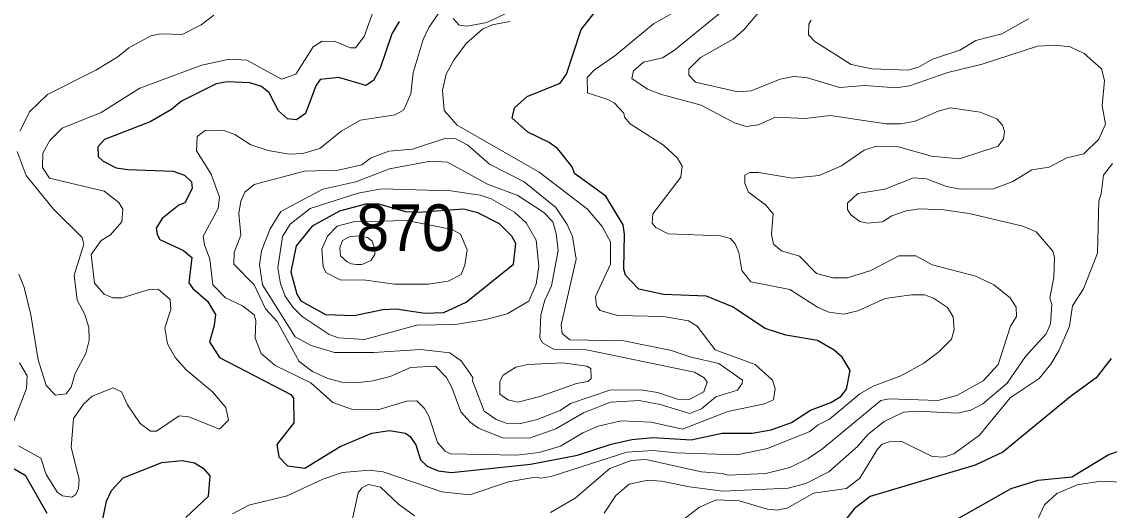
# Model space of a CAD drawing. Extents: x 763.2 to 816.8, y 7896.5 to 7952.7.
# Drawn here: x 781.792 to 785.528, y 7909.816 to 7911.495 of the extents above; entities that cross this region are included whole.
import ezdxf

# ---------------------------------------------------------------- set-up
doc = ezdxf.new("R2010")
doc.units = 0
doc.header["$LTSCALE"] = 0.064
doc.layers.add('1', color=7, linetype='Continuous', lineweight=25)
doc.layers.add('2', color=7, linetype='Continuous', lineweight=13)
doc.layers.add('21', color=7, linetype='Continuous')

msp = doc.modelspace()

# ---------------------------------------------------------------- linework, layer by layer
at = {"layer": '1'}
for points in [[(782.4294, 7910.5347), (782.4569, 7910.4896), (782.4528, 7910.4511), (782.4362, 7910.3949), (782.4712, 7910.3409), (782.7163, 7910.2138), (782.7248, 7910.2018), (782.7267, 7910.1167), (782.6678, 7910.0428), (782.6744, 7909.9999), (782.7048, 7909.9695), (782.7646, 7909.9616), (782.8855, 7910.0355), (782.994, 7910.0814), (783.0547, 7910.091), (783.1098, 7910.0815), (783.126, 7910.0696), (783.1455, 7910.0412), (783.161, 7909.9893), (783.1846, 7909.9676), (783.2226, 7909.9518), (783.2681, 7909.9467), (783.5389, 7909.9745), (783.7005, 7910.0055), (783.8166, 7910.044), (783.8872, 7910.0599), (783.9603, 7910.0664), (784.0914, 7910.0581), (784.1979, 7910.081), (784.3013, 7910.0813), (784.3657, 7910.0934), (784.4361, 7910.1175), (784.5015, 7910.16), (784.5716, 7910.1869), (784.6059, 7910.207), (784.6251, 7910.2325), (784.6378, 7910.297), (784.6102, 7910.3424), (784.5827, 7910.3663), (784.5255, 7910.3996), (784.4164, 7910.4183), (784.3458, 7910.4407), (784.2332, 7910.5155), (784.1444, 7910.5526), (783.996, 7910.5582), (783.9117, 7910.576), (783.8659, 7910.6243), (783.8595, 7910.6449), (783.8624, 7910.7657), (783.8576, 7910.7969), (783.7977, 7910.8962), (783.6908, 7910.9732), (783.6825, 7910.9962), (783.6335, 7911.0579), (783.6029, 7911.0804), (783.5299, 7911.1156), (783.4765, 7911.1636), (783.484, 7911.1991), (783.5275, 7911.2381), (783.6417, 7911.2841), (783.6626, 7911.3156), (783.7131, 7911.4683), (783.7585, 7911.5252)], [(783.0886, 7911.4962), (783.0631, 7911.4536), (783.0233, 7911.3353), (783.0001, 7911.2932), (782.9735, 7911.2763), (782.8814, 7911.3037), (782.817, 7911.2967), (782.8013, 7911.2748), (782.7666, 7911.1797), (782.7356, 7911.1578), (782.7041, 7911.1612), (782.6732, 7911.1886), (782.641, 7911.2514), (782.615, 7911.2726), (782.5757, 7911.2858), (782.4977, 7911.2892), (782.4592, 7911.2813), (782.3399, 7911.2222), (782.3062, 7911.194), (782.2332, 7911.1508), (782.0762, 7911.0903), (782.0534, 7911.0657), (782.0544, 7911.0318), (782.0713, 7911.0165), (782.1157, 7910.9936), (782.1558, 7910.9869), (782.312, 7910.9819), (782.3511, 7910.9677), (782.3751, 7910.9449), (782.3765, 7910.9222), (782.3515, 7910.8733), (782.331, 7910.865), (782.2735, 7910.819), (782.2536, 7910.7859), (782.2563, 7910.7638), (782.2661, 7910.7466)], [(782.2661, 7910.7466), (782.3473, 7910.7089), (782.3762, 7910.6847), (782.3655, 7910.5981), (782.3792, 7910.5787), (782.4294, 7910.5347)], [(785.5341, 7910.3385), (785.4824, 7910.2715), (785.3927, 7910.2061), (785.1622, 7910.0164), (785.0672, 7909.9712), (784.7057, 7909.8642), (784.651, 7909.8211), (784.5931, 7909.747)], [(785.2834, 7909.92), (785.3985, 7909.9317), (785.5235, 7910.0069), (785.5554, 7910.0183), (785.6483, 7910.0241), (785.8849, 7909.9746)], [(782.068, 7909.7749), (782.0827, 7909.8472), (782.0997, 7909.8846), (782.1399, 7909.9283), (782.2726, 7909.9808), (782.3427, 7909.9875), (782.3846, 7909.9794), (782.4152, 7909.9607), (782.4373, 7909.9349), (782.4322, 7909.8638), (782.355, 7909.7916)], [(781.7383, 7909.9751), (781.8035, 7909.9376), (781.8781, 7909.8068)], [(784.7976, 7909.6688), (785.1904, 7909.8913), (785.2834, 7909.92)]]:
    msp.add_lwpolyline(points, dxfattribs=at)
msp.add_lwpolyline([(783.4806, 7910.6626), (783.4893, 7910.7336), (783.475, 7910.7579), (783.4323, 7910.8004), (783.3588, 7910.8386), (783.3095, 7910.8517), (783.1546, 7910.8393), (783.1108, 7910.8425), (783.0187, 7910.8685), (782.9728, 7910.8683), (782.8832, 7910.8444), (782.7895, 7910.7927), (782.7338, 7910.7255), (782.7156, 7910.6358), (782.7365, 7910.5587), (782.7506, 7910.5362), (782.8347, 7910.4893), (782.9332, 7910.4856), (783.0319, 7910.5068), (783.0784, 7910.5084), (783.1765, 7910.4939), (783.2413, 7910.4957), (783.3186, 7910.5317)], close=True, dxfattribs=at)
at = {"layer": '2'}
for points in [[(783.2741, 7911.5068), (783.2946, 7911.484), (783.3219, 7911.4799), (783.3892, 7911.4929), (783.6369, 7911.6109), (783.8603, 7911.6901)], [(781.9309, 7911.129), (782.0644, 7911.1831), (782.1968, 7911.2664), (782.4108, 7911.3464), (782.5041, 7911.3664), (782.5651, 7911.3631), (782.684, 7911.2979), (782.7327, 7911.3149), (782.7925, 7911.4085), (782.8241, 7911.4286), (782.8682, 7911.4271), (782.9204, 7911.4055), (782.9382, 7911.4052), (782.9674, 7911.4446), (783.0163, 7911.5801)], [(783.2655, 7911.5862), (783.1902, 7911.4758), (783.1701, 7911.4342), (783.136, 7911.3198), (783.1278, 7911.247), (783.1047, 7911.1924), (783.0746, 7911.1757), (782.9553, 7911.1567), (782.8892, 7911.1192), (782.8154, 7911.0595), (782.7572, 7911.0428), (782.7103, 7911.0399), (782.6376, 7911.0528), (782.5784, 7911.0726), (782.5237, 7911.108), (782.4837, 7911.1231), (782.4222, 7911.1214), (782.3946, 7911.1006), (782.3917, 7911.0517), (782.4428, 7910.9714), (782.4704, 7910.8924), (782.4668, 7910.8533), (782.4149, 7910.7584), (782.4192, 7910.7286), (782.4378, 7910.6789), (782.4481, 7910.5914), (782.4913, 7910.547), (782.5494, 7910.5184), (782.5901, 7910.4884), (782.5954, 7910.4684), (782.5933, 7910.4078), (782.6135, 7910.3546), (782.6617, 7910.3139), (782.7849, 7910.2546), (782.8598, 7910.1873), (782.9242, 7910.1635), (783.0149, 7910.1617), (783.1148, 7910.1913), (783.1484, 7910.1925), (783.175, 7910.1663), (783.1906, 7910.14), (783.2203, 7910.0488), (783.2463, 7910.0191), (783.265, 7910.0102), (783.4917, 7910.0056), (783.5694, 7910.0151), (783.6424, 7910.0371), (783.7196, 7910.0827), (783.7716, 7910.1056), (783.851, 7910.124), (783.9536, 7910.1194), (784.0618, 7910.0948), (784.2174, 7910.1557), (784.3433, 7910.1821), (784.3746, 7910.1963), (784.3801, 7910.2349), (784.3702, 7910.2636), (784.3113, 7910.3169), (784.1734, 7910.3677), (784.1116, 7910.4495), (784.0821, 7910.4673), (783.9957, 7910.4821), (783.8386, 7910.4855), (783.7783, 7910.5028), (783.7657, 7910.5192), (783.7626, 7910.5512), (783.8147, 7910.6623), (783.8145, 7910.7392), (783.7852, 7910.7912), (783.7347, 7910.8515), (783.5689, 7910.9782), (783.287, 7911.1403), (783.2427, 7911.1904), (783.2365, 7911.2606), (783.2499, 7911.3145), (783.2772, 7911.3658), (783.319, 7911.4213), (783.3741, 7911.4694), (783.4073, 7911.4849), (783.469, 7911.4963)], [(784.1221, 7911.5791), (783.9623, 7911.4876), (783.8286, 7911.3784), (783.7591, 7911.3302), (783.7335, 7911.3032), (783.7356, 7911.2507), (783.8049, 7911.2283), (783.8279, 7911.2151), (783.86, 7911.1813), (783.8626, 7911.1668), (783.8814, 7911.144), (783.9957, 7911.0706), (784.0444, 7911.0267), (784.0609, 7910.9989), (784.0562, 7910.9608), (783.9597, 7910.8348), (783.9574, 7910.8035), (783.9697, 7910.7879), (784.0122, 7910.7668), (784.1922, 7910.76), (784.2268, 7910.7501), (784.2429, 7910.7324), (784.2553, 7910.7025), (784.2654, 7910.6408), (784.2965, 7910.601)], [(784.6853, 7911.0538), (784.7232, 7911.0662), (784.8032, 7911.0653), (784.9167, 7911.0327), (785.0135, 7911.0236), (785.1456, 7911.0676), (785.1644, 7911.0933), (785.1674, 7911.1186), (785.1605, 7911.1399), (785.1409, 7911.1615), (785.0836, 7911.1839), (784.9818, 7911.1988), (784.9402, 7911.1881), (784.8604, 7911.153), (784.8115, 7911.1446), (784.7609, 7911.1447), (784.5687, 7911.1726), (784.4828, 7911.1627), (784.381, 7911.1675), (784.3218, 7911.1415), (784.2804, 7911.1349), (784.2401, 7911.1473), (784.1261, 7911.2084), (783.9891, 7911.2449), (783.9411, 7911.264), (783.8873, 7911.3003), (783.8935, 7911.3263), (783.9279, 7911.3567), (783.9924, 7911.3714), (784.0339, 7911.397), (784.239, 7911.5653)], [(782.4515, 7911.5178), (782.4075, 7911.4844), (782.3428, 7911.4515), (782.2695, 7911.4534), (782.2346, 7911.4468), (782.159, 7911.4061), (782.1221, 7911.3747), (782.0466, 7911.3289), (781.8803, 7911.2456), (781.8183, 7911.1851), (781.7856, 7911.1206)], [(784.3421, 7911.5499), (784.272, 7911.467), (784.2351, 7911.435), (784.1234, 7911.3725), (784.0834, 7911.3325), (784.0828, 7911.3113), (784.1059, 7911.2878), (784.252, 7911.2548), (784.2973, 7911.2579), (784.3965, 7911.2979), (784.4431, 7911.3073), (784.4861, 7911.3038), (784.602, 7911.2693), (784.6869, 7911.2761), (784.7959, 7911.2679), (784.8411, 7911.2747), (784.973, 7911.3213), (785.0912, 7911.3494), (785.2809, 7911.4107), (785.3422, 7911.4142), (785.3934, 7911.4095), (785.4413, 7911.3864), (785.5004, 7911.3335), (785.5109, 7911.2934), (785.5028, 7911.2061), (785.5143, 7911.1432), (785.4915, 7911.0914)], [(785.2501, 7911.5055), (785.1584, 7911.4538), (785.0686, 7911.431), (785.014, 7911.3974), (784.92, 7911.3665), (784.8721, 7911.3395), (784.8365, 7911.3287), (784.7114, 7911.3329), (784.6413, 7911.3479), (784.5158, 7911.4274), (784.4938, 7911.4506), (784.4951, 7911.4866), (784.5039, 7911.5004)], [(782.0744, 7910.9126), (781.8868, 7910.9578), (781.8632, 7910.9943), (781.8635, 7911.0434), (781.8876, 7911.0876), (781.9309, 7911.129)], [(785.4915, 7911.0914), (785.4407, 7911.0408), (785.3817, 7911.027), (785.321, 7910.9953), (785.2612, 7910.9867), (785.1964, 7910.9461)], [(781.7758, 7911.0495), (781.8071, 7910.9667), (781.9003, 7910.8507), (781.9996, 7910.754), (782.0054, 7910.7309), (781.9713, 7910.6243), (781.9823, 7910.5388), (782.007, 7910.492), (782.0218, 7910.4461), (782.0235, 7910.4008)], [(784.2929, 7910.9769), (784.323, 7910.9769), (784.4388, 7910.9573), (784.5308, 7910.967), (784.6076, 7911.0004), (784.6853, 7911.0538)], [(784.0477, 7909.7722), (784.1203, 7909.8276), (784.1775, 7909.8521), (784.256, 7909.8494), (784.354, 7909.8201), (784.3873, 7909.8168), (784.4236, 7909.8253), (784.5116, 7909.8756), (784.6245, 7909.8907), (784.6711, 7909.9269), (784.7314, 7910.0268), (784.7473, 7910.0435), (784.7715, 7910.0516), (784.8146, 7910.053), (784.9186, 7910.001), (784.9587, 7909.9992), (784.9937, 7910.01), (785.082, 7910.0747), (785.1872, 7910.2028), (785.2873, 7910.2687), (785.3272, 7910.3185), (785.356, 7910.3667), (785.3908, 7910.4495), (785.4008, 7910.5194), (785.4385, 7910.5779), (785.4872, 7910.7003), (785.4913, 7910.8793), (785.4994, 7910.9037), (785.5073, 7910.9675), (785.5384, 7911.0085)], [(783.6078, 7909.8085), (783.6933, 7909.8578), (783.8122, 7909.96), (783.8846, 7909.9877), (783.9354, 7909.9904), (784.1271, 7909.9482), (784.1988, 7909.9432), (784.2167, 7909.9367), (784.3474, 7909.9433), (784.4303, 7909.9632), (784.493, 7909.9939), (784.5435, 7910.0291), (784.7425, 7910.1932), (784.7709, 7910.1995), (784.9388, 7910.1936), (785.0036, 7910.2104), (785.0939, 7910.2612), (785.1456, 7910.3174), (785.1887, 7910.4487), (785.2084, 7910.4824), (785.2083, 7910.5149), (785.1869, 7910.5461), (785.1313, 7910.5907), (785.0691, 7910.6207), (784.9187, 7910.66), (784.8627, 7910.6909), (784.8045, 7910.6907), (784.7089, 7910.6402), (784.6281, 7910.6156), (784.5781, 7910.6154), (784.5223, 7910.6299), (784.4632, 7910.6893), (784.4013, 7910.7085), (784.3742, 7910.7303), (784.3673, 7910.7643), (784.3734, 7910.8349), (784.3468, 7910.8656), (784.2885, 7910.9097), (784.2751, 7910.9392), (784.2752, 7910.968), (784.2929, 7910.9769)], [(785.1964, 7910.9461), (785.1303, 7910.9213), (785.0153, 7910.9194), (784.9686, 7910.9294), (784.8996, 7910.9554), (784.8551, 7910.9588), (784.7561, 7910.9194), (784.6639, 7910.9048), (784.6288, 7910.8721), (784.6287, 7910.8504), (784.6397, 7910.8311), (784.6706, 7910.8089), (784.6968, 7910.8028), (784.7481, 7910.8071), (784.7806, 7910.8285), (784.8297, 7910.8458), (784.876, 7910.8521), (784.9594, 7910.8487), (785.0468, 7910.8357), (785.2308, 7910.793), (785.2769, 7910.7734), (785.334, 7910.7072), (785.3398, 7910.6867), (785.3367, 7910.6165), (785.3236, 7910.5462), (785.3301, 7910.5234), (785.3261, 7910.4571), (785.3108, 7910.4224), (785.2402, 7910.3448), (785.1767, 7910.2535), (785.0929, 7910.1817), (785.0515, 7910.1604), (785.0062, 7910.1505), (784.866, 7910.1568), (784.8207, 7910.1534), (784.7544, 7910.1218), (784.6979, 7910.0763), (784.6632, 7910.0356), (784.5646, 7909.9481), (784.4854, 7909.9088), (784.424, 7909.892), (784.2002, 7909.8825), (784.0859, 7909.897), (783.9891, 7909.9169), (783.9424, 7909.9201), (783.8781, 7909.9056), (783.8325, 7909.8671), (783.7926, 7909.8066)], [(781.7809, 7910.0382), (781.8573, 7909.9958), (781.8759, 7909.9389), (781.9141, 7909.8772), (781.9316, 7909.8662), (781.9639, 7909.8611), (781.9771, 7909.8706), (781.9864, 7909.8915), (781.989, 7909.9239), (781.9612, 7910.0327), (781.9697, 7910.1316), (782.0034, 7910.181), (782.0331, 7910.2091), (782.1058, 7910.2375), (782.1343, 7910.2233), (782.1554, 7910.1793), (782.1979, 7910.1146), (782.2336, 7910.0882), (782.2542, 7910.0885), (782.3329, 7910.1405), (782.3653, 7910.137), (782.4706, 7910.0948), (782.5015, 7910.1262), (782.4932, 7910.1696), (782.4464, 7910.2237), (782.3567, 7910.2988), (782.3189, 7910.3416), (782.292, 7910.3888), (782.2833, 7910.4428), (782.304, 7910.5061), (782.302, 7910.5407), (782.2602, 7910.5759), (782.2294, 7910.5756), (782.136, 7910.5466), (782.1046, 7910.5467), (782.0751, 7910.5588), (782.042, 7910.5973), (782.0304, 7910.6953), (782.0643, 7910.7429), (782.097, 7910.7627), (782.1349, 7910.8073), (782.1386, 7910.8509), (782.1256, 7910.8743), (782.0744, 7910.9126)], [(782.9635, 7910.6625), (782.9905, 7910.6751), (783.0048, 7910.6949), (783.0048, 7910.7147), (782.9959, 7910.7417), (782.9797, 7910.7543), (782.9473, 7910.7597), (782.9167, 7910.7561), (782.8933, 7910.7435), (782.8843, 7910.7183), (782.8861, 7910.6913), (782.9095, 7910.6697)], [(782.9095, 7910.6697), (782.9169, 7910.6663), (782.9247, 7910.6636), (782.9327, 7910.6618), (782.9409, 7910.6608), (782.9491, 7910.6607), (782.9573, 7910.6614), (782.9635, 7910.6625)], [(781.9081, 7910.2116), (781.8756, 7910.2447), (781.8481, 7910.3333), (781.8231, 7910.4881), (781.7998, 7910.5816), (781.7816, 7910.6276)], [(784.2965, 7910.601), (784.4301, 7910.5756), (784.5252, 7910.5147), (784.5639, 7910.4967), (784.6152, 7910.4907), (784.6636, 7910.5023)], [(784.6636, 7910.5023), (784.7574, 7910.5436), (784.8477, 7910.5563), (784.893, 7910.5562), (784.9242, 7910.5456), (784.9717, 7910.5133), (784.9916, 7910.4815), (784.9946, 7910.436), (784.986, 7910.4046), (784.9426, 7910.3611), (784.8911, 7910.3221), (784.8115, 7910.2788), (784.7162, 7910.2425), (784.6702, 7910.2163), (784.5659, 7910.129), (784.5278, 7910.1104), (784.4992, 7910.0867), (784.3532, 7910.0285), (784.2481, 7910.0074), (784.0384, 7910.014), (783.9602, 7910.0221), (783.87, 7910.0159), (783.6137, 7909.9332), (783.5763, 7909.927), (783.5559, 7909.93), (783.4632, 7909.9136), (783.3313, 7909.8693), (783.2351, 7909.8802), (783.0333, 7909.948), (782.9851, 7909.9546), (782.894, 7909.9463), (782.8256, 7909.9235), (782.7032, 7909.8658), (782.5719, 7909.8344), (782.5161, 7909.804)], [(782.0235, 7910.4008), (782.0122, 7910.3548), (781.975, 7910.2864), (781.9611, 7910.2393), (781.9439, 7910.216), (781.9081, 7910.2116)], [(781.7834, 7910.3228), (781.8097, 7910.2785), (781.808, 7910.2353), (781.7559, 7910.1017)], [(786.1414, 7909.7561), (785.9415, 7909.8298), (785.743, 7909.8909), (785.6608, 7909.9089), (785.4985, 7909.9169), (785.417, 7909.904), (785.3476, 7909.8739), (785.3048, 7909.8352), (785.2147, 7909.6403)], [(782.9173, 7909.7401), (782.947, 7909.8767), (782.9603, 7909.8934), (782.9833, 7909.9051), (783.0243, 7909.8953), (783.0863, 7909.8369), (783.1406, 7909.7974)]]:
    msp.add_lwpolyline(points, dxfattribs=at)
for points in [[(783.8603, 7910.3984), (783.6746, 7910.4018), (783.6477, 7910.4237), (783.6441, 7910.4537), (783.6965, 7910.6796), (783.6838, 7910.757), (783.6649, 7910.7984), (783.6263, 7910.8565), (783.517, 7910.9454), (783.3981, 7911.0062), (783.3246, 7911.071), (783.2831, 7911.0933), (783.2489, 7911.095), (783.1345, 7911.0575), (783.0525, 7911.0508), (782.9896, 7911.0261), (782.9596, 7911.0031), (782.8781, 7910.9852), (782.7625, 7910.9818), (782.5897, 7910.9358), (782.5583, 7910.9097), (782.5441, 7910.8787), (782.5379, 7910.8365), (782.5445, 7910.7622), (782.5215, 7910.7019), (782.52, 7910.6621), (782.5901, 7910.591), (782.6284, 7910.5087), (782.6685, 7910.4646), (782.745, 7910.3279), (782.7907, 7910.2928), (782.8434, 7910.2698), (782.8913, 7910.2572), (782.9406, 7910.2539), (782.9973, 7910.2607), (783.0575, 7910.2766), (783.1268, 7910.3069), (783.2129, 7910.3118), (783.2507, 7910.2725), (783.2694, 7910.2384), (783.2999, 7910.1549), (783.3318, 7910.1194), (783.3603, 7910.0991), (783.4429, 7910.0652), (783.5363, 7910.0642), (783.6269, 7910.0958), (783.7217, 7910.1512), (783.8143, 7910.1879), (783.9124, 7910.1942), (783.9852, 7910.18), (784.0863, 7910.1489), (784.127, 7910.1655), (784.1761, 7910.2067), (784.2506, 7910.2297), (784.2663, 7910.2517), (784.2679, 7910.2638), (784.186, 7910.3205), (784.0867, 7910.3438), (784.0232, 7910.366)], [(783.7321, 7910.3672), (783.6185, 7910.3705), (783.5807, 7910.3916), (783.5718, 7910.4082), (783.5749, 7910.4882), (783.5885, 7910.5387), (783.611, 7910.5875), (783.6341, 7910.7091), (783.6273, 7910.768), (783.6158, 7910.8076), (783.5853, 7910.84), (783.4963, 7910.8985), (783.392, 7910.9369), (783.2541, 7911.0126), (783.1959, 7911.0163), (783.055, 7910.9899), (782.9393, 7910.9453), (782.8256, 7910.9193), (782.6819, 7910.843), (782.6448, 7910.783), (782.6152, 7910.7085), (782.6087, 7910.6598), (782.6183, 7910.5915), (782.7313, 7910.4129), (782.7855, 7910.3824), (782.8658, 7910.3582), (783.0012, 7910.3591), (783.161, 7910.3689), (783.2625, 7910.3573), (783.3009, 7910.3304), (783.341, 7910.2724), (783.3402, 7910.2612), (783.3799, 7910.1568), (783.4218, 7910.1285), (783.4553, 7910.1161), (783.5001, 7910.1135), (783.5586, 7910.1267), (783.6408, 7910.1597), (783.6769, 7910.183), (783.8116, 7910.229), (783.9195, 7910.2308), (783.9759, 7910.2209), (784.0446, 7910.1981), (784.0842, 7910.1966), (784.1352, 7910.2233), (784.1466, 7910.2565), (784.1359, 7910.2711), (784.1022, 7910.2909)], [(783.5339, 7910.5351), (783.5583, 7910.5934), (783.5684, 7910.6557), (783.5583, 7910.7451), (783.5244, 7910.8038), (783.484, 7910.841), (783.4047, 7910.8862), (783.366, 7910.8993), (783.2653, 7910.9145), (783.028, 7910.9209), (782.9473, 7910.9061), (782.7823, 7910.8533), (782.7139, 7910.7993), (782.6879, 7910.757), (782.6711, 7910.6499), (782.681, 7910.5941), (782.6969, 7910.5526), (782.7229, 7910.5141), (782.7554, 7910.482), (782.848, 7910.4203), (782.8801, 7910.4089), (782.9688, 7910.4033), (783.1488, 7910.4523), (783.2817, 7910.4544), (783.3859, 7910.4715), (783.4593, 7910.492)], [(783.2699, 7910.781), (783.2988, 7910.7647), (783.3218, 7910.7116), (783.3141, 7910.6587), (783.3009, 7910.6266), (783.2568, 7910.6036), (783.1892, 7910.5936), (783.072, 7910.5936), (782.9736, 7910.6073), (782.8849, 7910.6085), (782.8358, 7910.634), (782.8273, 7910.654), (782.8227, 7910.7132), (782.8417, 7910.7578), (782.8748, 7910.7926), (782.9307, 7910.8076), (783.114, 7910.8123)], [(783.6969, 7910.2521), (783.7358, 7910.2591), (783.7473, 7910.2691), (783.7461, 7910.3038), (783.7331, 7910.3117), (783.6499, 7910.3228), (783.5296, 7910.3179), (783.4893, 7910.3077), (783.4457, 7910.2803), (783.4335, 7910.259), (783.4337, 7910.2156), (783.4609, 7910.1959), (783.4954, 7910.1883), (783.5711, 7910.2077)]]:
    msp.add_lwpolyline(points, close=True, dxfattribs=at)

# ---------------------------------------------------------------- texts
at = {"layer": '21', "width": 0.95}
msp.add_text('870', height=0.16, dxfattribs=at).set_placement((782.9405, 7910.7076))

doc.saveas('drawing.dxf')
